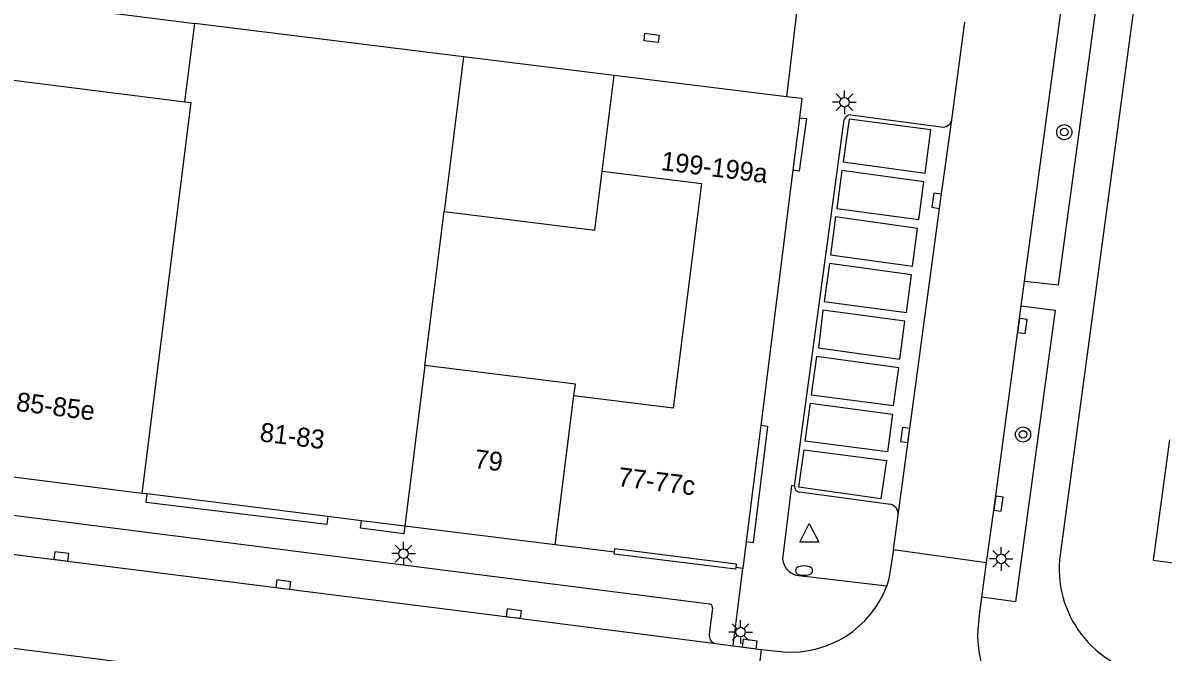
# Model space of a CAD drawing. Extents: x 131000 to 133014, y 396499 to 399001.
# Drawn here: x 131414.7 to 131475, y 397784.5 to 397817.8 of the extents above; entities that cross this region are included whole.
import ezdxf

# ---------------------------------------------------------------- set-up
doc = ezdxf.new("R2010")
doc.units = 0
for name, color, linetype in [('gg-afsc-muur', 7, 'Continuous'), ('gg-anno-huisnummerreeks BGT', 7, 'Continuous'), ('gg-bbg-bijgebouw', 7, 'Continuous'), ('gg-bbg-gedigitaliseerde bebouwing', 7, 'Continuous'), ('gg-bbg-gedigitaliseerde bijgebouw', 7, 'Continuous'), ('gg-bbg-hoofdgebouw', 7, 'Continuous'), ('gg-bbg-tussenscheiding', 7, 'Continuous'), ('gg-knt-verharding', 7, 'Continuous'), ('gg-knt-verharding nz', 7, 'Continuous'), ('gt-grn-weggrens', 7, 'Continuous'), ('gt-symb-boom', 7, 'Continuous'), ('gt-symb-brandkraan', 7, 'Continuous'), ('gt-symb-kolk', 7, 'Continuous'), ('gt-symb-kolk center center', 7, 'Continuous'), ('gt-symb-lichtmast', 7, 'Continuous'), ('gt-symb-waterafsluiter', 7, 'Continuous')]:
    doc.layers.add(name, color=color, linetype=linetype)

# ---------------------------------------------------------------- blocks, each defined once
blk = doc.blocks.new('gt0-KOLKCC')
at = {"layer": 'gt-symb-kolk center center'}
blk.add_lwpolyline([(-0.375, 0.2), (0.375, 0.2), (0.375, -0.2), (-0.375, -0.2)], close=True, dxfattribs=at)
blk = doc.blocks.new('gt0-LMAST')
at = {"layer": 'gt-symb-lichtmast'}
for p, q in [((-0.005, 0.246), (-0.005, 0.621)), ((-0.182, 0.173), (-0.447, 0.438)), ((0.172, 0.173), (0.437, 0.438)), ((-0.255, -0.004), (-0.63, -0.004)), ((-0.182, -0.181), (-0.447, -0.446)), ((-0.005, -0.254), (-0.005, -0.629)), ((0.437, -0.446), (0.172, -0.181)), ((0.245, -0.004), (0.62, -0.004))]:
    blk.add_line(p, q, dxfattribs=at)
blk.add_circle((-0.005, -0.004), 0.25, dxfattribs=at)
blk = doc.blocks.new('gt0-BOOM')
at = {"layer": 'gt-symb-boom'}
for radius in [0.4, 0.2]:
    blk.add_circle((0, 0), radius, dxfattribs=at)
blk = doc.blocks.new('gt0-KOLK')
at = {"layer": 'gt-symb-kolk'}
blk.add_lwpolyline([(0, 0), (0.375, 0), (0.375, 0.4), (-0.375, 0.4), (-0.375, 0), (0, 0)], dxfattribs=at)
blk = doc.blocks.new('gt0-BR')
at = {"layer": 'gt-symb-brandkraan'}
for centre, radius, start, end in [((-0.244, 0), 0.206, 107.56694, 252.43307), ((0.599, -2.664), 3, 106.89205, 107.56694), ((0, -0.691), 0.938, 73.10799, 106.89205), ((-0.599, -2.664), 3, 72.43309, 73.10799), ((0.244, 0), 0.206, 287.56695, 72.43309), ((0.599, 2.664), 3, 252.43307, 253.10797), ((0, 0.691), 0.938, 253.10797, 286.89206), ((-0.599, 2.664), 3, 286.89206, 287.56695)]:
    blk.add_arc(centre, radius, start, end, dxfattribs=at)
blk = doc.blocks.new('gt0-WAFSL')
at = {"layer": 'gt-symb-waterafsluiter'}
for p, q in [((-0.5, -0.333), (0, 0.667)), ((0, 0.667), (0.5, -0.333)), ((0.5, -0.333), (-0.5, -0.333))]:
    blk.add_line(p, q, dxfattribs=at)

msp = doc.modelspace()

# ---------------------------------------------------------------- linework, layer by layer
at = {"layer": 'gg-afsc-muur'}
msp.add_line((131414.334, 397818.921), (131423.824, 397817.734), dxfattribs=at)
at = {"layer": 'gg-bbg-bijgebouw'}
msp.add_line((131445.986, 397814.988), (131438.026, 397815.974), dxfattribs=at)
at = {"layer": 'gg-bbg-gedigitaliseerde bebouwing'}
for p, q in [((131435.989, 397799.663), (131437.005, 397807.8)), ((131443.935, 397798.671), (131435.989, 397799.663)), ((131443.858, 397798.062), (131443.935, 397798.671))]:
    msp.add_line(p, q, dxfattribs=at)
msp.add_lwpolyline([(131445.35, 397809.926), (131450.592, 397809.272), (131449.111, 397797.406), (131443.858, 397798.062)], dxfattribs=at)
at = {"layer": 'gg-bbg-gedigitaliseerde bijgebouw'}
for p, q in [((131444.958, 397806.807), (131445.35, 397809.926)), ((131437.005, 397807.8), (131444.958, 397806.807))]:
    msp.add_line(p, q, dxfattribs=at)
at = {"layer": 'gg-bbg-hoofdgebouw'}
for p, q in [((131423.311, 397813.591), (131423.824, 397817.734)), ((131438.026, 397815.974), (131423.824, 397817.734)), ((131455.087, 397813.861), (131445.986, 397814.988)), ((131413.82, 397814.793), (131423.311, 397813.591)), ((131455.9, 397813.76), (131455.087, 397813.861)), ((131455.9, 397813.76), (131455.773, 397812.748)), ((131455.773, 397812.748), (131455.425, 397809.97)), ((131455.425, 397809.97), (131453.735, 397796.481)), ((131453.735, 397796.481), (131452.968, 397790.359)), ((131421.036, 397792.903), (131411.12, 397794.14)), ((131421.31, 397792.869), (131421.036, 397792.903)), ((131430.85, 397791.678), (131421.31, 397792.869)), ((131432.633, 397791.456), (131430.85, 397791.678)), ((131434.923, 397791.17), (131432.633, 397791.456)), ((131434.929, 397791.169), (131434.923, 397791.17)), ((131442.867, 397790.178), (131434.929, 397791.169)), ((131452.968, 397790.359), (131452.79, 397788.94)), ((131446.003, 397789.787), (131442.867, 397790.178)), ((131452.79, 397788.94), (131452.413, 397788.987))]:
    msp.add_line(p, q, dxfattribs=at)
for points in [[(131475.33, 397795.73), (131474.47, 397789.37), (131477.47, 397788.96), (131477.42, 397788.58), (131478.59, 397788.38), (131478.02, 397784.91), (131492.147, 397782.908)], [(131446.003, 397789.787), (131446.027, 397789.986), (131452.438, 397789.186), (131452.413, 397788.987)]]:
    msp.add_lwpolyline(points, dxfattribs=at)
at = {"layer": 'gg-bbg-tussenscheiding'}
for p, q in [((131438.026, 397815.974), (131437.005, 397807.8)), ((131445.35, 397809.926), (131445.986, 397814.988)), ((131435.989, 397799.663), (131434.929, 397791.169)), ((131442.867, 397790.178), (131443.858, 397798.062))]:
    msp.add_line(p, q, dxfattribs=at)
msp.add_lwpolyline([(131423.311, 397813.591), (131423.615, 397813.553), (131421.036, 397792.903)], dxfattribs=at)
at = {"layer": 'gg-knt-verharding'}
for p, q in [((131475.466, 397833.609), (131469.55, 397789.658)), ((131467.658, 397804.12), (131469.77, 397819.659)), ((131463.82, 397812.634), (131464.512, 397817.796)), ((131455.514, 397793.29), (131458.143, 397812.633)), ((131458.483, 397812.908), (131463.259, 397812.269)), ((131467.492, 397802.807), (131467.658, 397804.12)), ((131460.58, 397792.322), (131455.778, 397792.961)), ((131412.26, 397791.997), (131451.019, 397787.062)), ((131460.745, 397789.938), (131460.991, 397791.755)), ((131460.745, 397789.938), (131465.658, 397789.243)), ((131465.417, 397787.412), (131465.658, 397789.243)), ((131455.592, 397788.581), (131460.391, 397788.007)), ((131465.246, 397786.191), (131465.417, 397787.412)), ((131451.178, 397786.839), (131451.01, 397785.457)), ((131451.36, 397784.961), (131452.275, 397784.846)), ((131452.275, 397784.846), (131453.76, 397784.658)), ((131453.76, 397784.658), (131453.133, 397779.774)), ((131453.76, 397784.658), (131454.934, 397784.526))]:
    msp.add_line(p, q, dxfattribs=at)
for points in [[(131467.658, 397804.12), (131469.458, 397803.912), (131471.561, 397819.392), (131469.77, 397819.659)], [(131455.773, 397812.748), (131456.145, 397812.701), (131455.757, 397809.928), (131455.425, 397809.97)], [(131467.492, 397802.807), (131469.284, 397802.582), (131467.195, 397787.171), (131465.417, 397787.412)], [(131465.658, 397789.243), (131466.096, 397792.389), (131467.492, 397802.807)], [(131452.968, 397790.359), (131453.345, 397790.312), (131454.112, 397796.434), (131453.735, 397796.481)], [(131455.514, 397793.29), (131455.362, 397793.313), (131454.888, 397789.419)], [(131430.85, 397791.678), (131430.798, 397791.263), (131421.255, 397792.427), (131421.31, 397792.869)], [(131452.52, 397779.852), (131411.876, 397785), (131401.883, 397786.074), (131385.463, 397787.781), (131373.064, 397789.095), (131363.157, 397790.104), (131352.76, 397791.208), (131340.12, 397792.521)], [(131434.923, 397791.17), (131434.874, 397790.771), (131432.583, 397791.057), (131432.633, 397791.456)], [(131452.413, 397788.987), (131452.401, 397788.888), (131445.99, 397789.688), (131446.003, 397789.787)], [(131460.745, 397789.938), (131460.497, 397788.389), (131460.391, 397788.007)]]:
    msp.add_lwpolyline(points, dxfattribs=at)
for centre, radius, start, end in [((131458.465, 397812.583), 0.325, 86.74849, 171.18501), ((131463.357, 397812.731), 0.473, 257.98726, 348.11072), ((131455.831, 397793.274), 0.317, 177.06889, 260.42043), ((131460.485, 397791.821), 0.51, 352.59263, 79.28166), ((131475.183, 397788.904), 5.683, 172.37689, 262.49106), ((131455.864, 397789.525), 0.982, 186.1707, 253.89623), ((131455.32, 397789.939), 5.427, 265.92225, 339.14505), ((131450.987, 397786.871), 0.194, 350.48351, 80.49457), ((131470.325, 397785.389), 5.142, 171.02374, 248.12227), ((131451.439, 397785.389), 0.435, 170.94094, 259.4761)]:
    msp.add_arc(centre, radius, start, end, dxfattribs=at)
at = {"layer": 'gg-knt-verharding nz'}
msp.add_line((131455.689, 397818.888), (131455.087, 397813.861), dxfattribs=at)
for points in [[(131458.082, 397810.427), (131462.417, 397809.819), (131462.725, 397812.117), (131458.4, 397812.679), (131458.082, 397810.427)], [(131460.991, 397791.755), (131463.223, 397808.333), (131463.82, 397812.634)], [(131457.75, 397807.954), (131462.09, 397807.371), (131462.348, 397809.354), (131458.022, 397809.959), (131457.75, 397807.954)], [(131457.414, 397805.499), (131461.747, 397804.907), (131462.015, 397806.9), (131457.673, 397807.505), (131457.414, 397805.499)], [(131457.074, 397803.048), (131461.424, 397802.453), (131461.695, 397804.452), (131457.355, 397805.055), (131457.074, 397803.048)], [(131456.775, 397800.592), (131461.081, 397799.997), (131461.347, 397801.997), (131457.01, 397802.585), (131456.775, 397800.592)], [(131460.749, 397797.545), (131461.025, 397799.541), (131456.679, 397800.126), (131456.39, 397798.113), (131460.749, 397797.545)], [(131460.691, 397797.08), (131460.435, 397795.088), (131456.085, 397795.664), (131456.359, 397797.672), (131460.691, 397797.08)], [(131455.748, 397793.223), (131456.019, 397795.208), (131460.369, 397794.636), (131460.078, 397792.62), (131455.748, 397793.223)], [(131411.374, 397790.045), (131440.658, 397786.349), (131451.36, 397784.961)]]:
    msp.add_lwpolyline(points, dxfattribs=at)
at = {"layer": 'gt-grn-weggrens'}
msp.add_line((131452.275, 397784.846), (131452.79, 397788.94), dxfattribs=at)

# ---------------------------------------------------------------- block references
at = {"layer": 'gt-symb-boom'}
for p in [(131469.766, 397811.99), (131467.587, 397796.014)]:
    msp.add_blockref('gt0-BOOM', p, dxfattribs=at)
at = {"layer": 'gt-symb-brandkraan'}
msp.add_blockref('gt0-BR', (131456.017, 397788.82), dxfattribs=at)
at = {"layer": 'gt-symb-kolk'}
for p, rotation in [((131463.223, 397808.333), 82.10726875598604), ((131467.351, 397801.77), -97.6165085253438), ((131461.557, 397795.958), 82.33550262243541), ((131466.096, 397792.389), -97.92581374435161), ((131416.756, 397789.37), -7.225104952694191), ((131428.485, 397787.883), -7.185074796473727), ((131440.658, 397786.349), -7.388266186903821), ((131453.12, 397784.744), -7.65649998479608)]:
    msp.add_blockref('gt0-KOLK', p, dxfattribs=dict(at, rotation=rotation))
at = {"layer": 'gt-symb-kolk center center', "rotation": -7.0042592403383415}
msp.add_blockref('gt0-KOLKCC', (131447.962, 397816.967), dxfattribs=at)
at = {"layer": 'gt-symb-lichtmast'}
for p in [(131458.154, 397813.57), (131434.862, 397789.72), (131466.437, 397789.44), (131452.666, 397785.577)]:
    msp.add_blockref('gt0-LMAST', p, dxfattribs=at)
at = {"layer": 'gt-symb-waterafsluiter'}
msp.add_blockref('gt0-WAFSL', (131456.297, 397790.649), dxfattribs=at)

# ---------------------------------------------------------------- texts
at = {"layer": 'gg-anno-huisnummerreeks BGT'}
for s, p in [('199-199a', (131448.421, 397809.988)), ('85-85e', (131414.353, 397797.264)), ('81-83', (131427.225, 397795.658)), ('79', (131438.561, 397794.243)), ('77-77c', (131446.143, 397793.296))]:
    msp.add_text(s, height=1, rotation=352.9, dxfattribs=at).set_placement(p)

doc.saveas('drawing.dxf')
